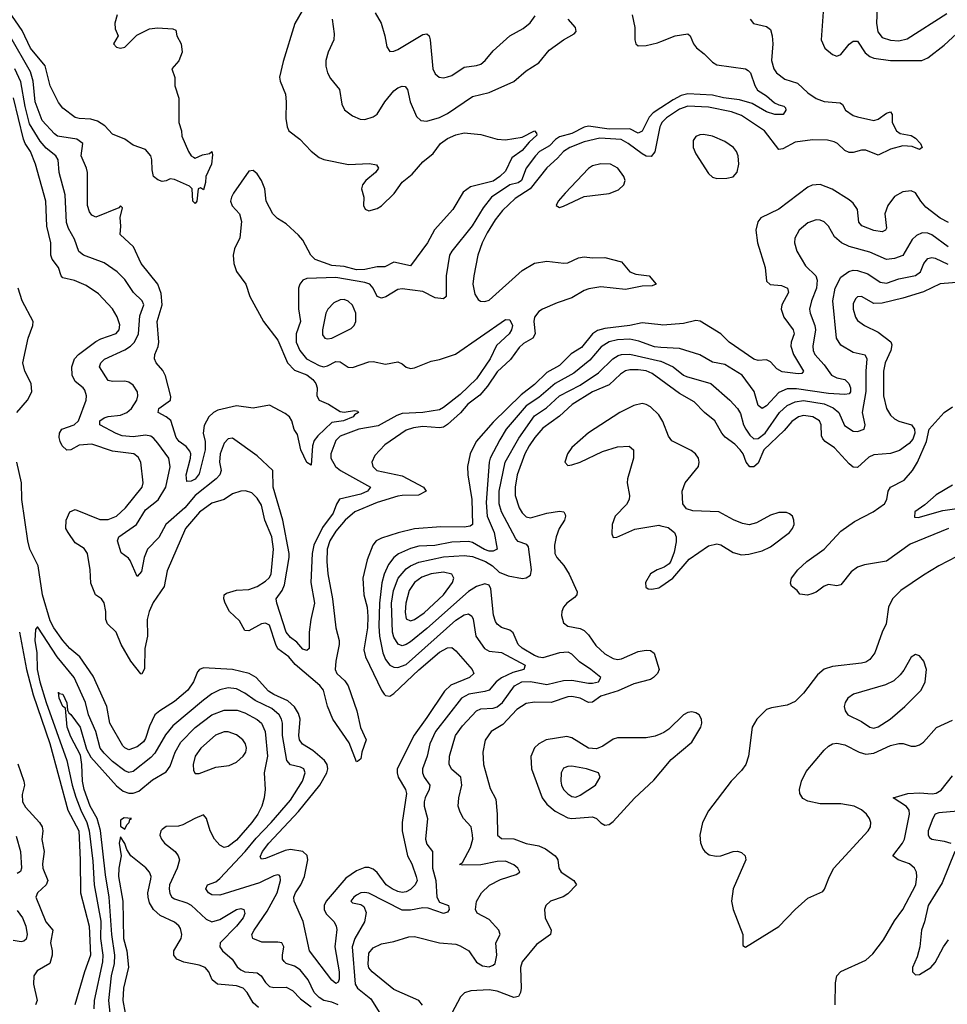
# Model space of a CAD drawing. Header units: inches. Extents: x 1649636 to 1815363, y 506543 to 641975.
# Tile 460 of 656: x 1756902 to 1761384, y 523992 to 528747. Entities that reach past the tile are written whole.
import ezdxf

# ---------------------------------------------------------------- set-up
doc = ezdxf.new("R2010")
doc.units = ezdxf.units.IN
doc.header["$MEASUREMENT"] = 0
doc.layers.add('B7552', color=7, linetype='Continuous')
doc.layers.add('B7562', color=7, linetype='Continuous')

msp = doc.modelspace()

# ---------------------------------------------------------------- linework, layer by layer
at = {"layer": 'B7552', "color": 5}
for points, elevation in [([(1757372.9, 528770), (1757361.7, 528730), (1757363.4, 528703.4), (1757378, 528670), (1757354.8, 528630), (1757370, 528614.8), (1757390, 528609), (1757410, 528614.9), (1757467.6, 528672.4), (1757530, 528703), (1757568.2, 528708.2), (1757642.8, 528702.8), (1757657.3, 528697.3), (1757662, 528670), (1757682.8, 528630), (1757686.8, 528590), (1757670.9, 528549.1), (1757638, 528510), (1757651.6, 528468.4), (1757651.6, 528428.4), (1757671.3, 528368.7), (1757671.1, 528251.1), (1757684.7, 528210), (1757685.4, 528185.4), (1757718, 528110), (1757731.3, 528090), (1757742.5, 528082.5), (1757750, 528078.8), (1757786, 528094), (1757818.9, 528101.1), (1757831.3, 528111.3), (1757834.4, 528094.4), (1757828.7, 528050), (1757801, 527990), (1757799.8, 527960.2), (1757790, 527926), (1757775.3, 527935.3), (1757764.7, 527930), (1757757.3, 527870), (1757750, 527859), (1757739, 527870), (1757735.3, 527930), (1757722.7, 527942.7), (1757650, 527976), (1757630, 527979), (1757610.6, 527969.4), (1757590, 527966), (1757570, 527974), (1757549.5, 527990), (1757541.6, 528021.6), (1757540.5, 528070), (1757535.1, 528090), (1757510, 528120.7), (1757450, 528140.7), (1757409.7, 528169.7), (1757350, 528193.6), (1757314, 528234), (1757277.4, 528257.4), (1757246.3, 528266.3), (1757189.2, 528269.2), (1757170, 528274.7), (1757110, 528319.6), (1757090, 528347.6), (1757050, 528428.2), (1757025, 528525), (1756954.1, 528610), (1756914.6, 528694.6), (1756850, 528788.4)], 320), ([(1758267.2, 528790), (1758232, 528728), (1758175.2, 528544.8), (1758157.2, 528470), (1758160.2, 528450), (1758186.8, 528386.8), (1758190.2, 528350.2), (1758187.5, 528270), (1758194, 528230), (1758203.2, 528210), (1758256.1, 528170), (1758310, 528112.4), (1758350, 528082.4), (1758372.2, 528072.2), (1758491.4, 528048.6), (1758592.3, 528052.3), (1758626, 528046), (1758635.5, 528030), (1758621.6, 528010), (1758574.6, 527970), (1758558.7, 527950), (1758554, 527930), (1758564.4, 527890), (1758563.1, 527850), (1758571.8, 527831.8), (1758590, 527824), (1758630, 527834.7), (1758650, 527848.1), (1758712, 527908), (1758750, 527961.8), (1758798.8, 528001.2), (1758850, 528061.5), (1758899.5, 528100.5), (1758935.9, 528150), (1758970, 528173.1), (1759010, 528191.3), (1759050, 528201.4), (1759130, 528193.2), (1759210, 528170.8), (1759250, 528167.3), (1759330, 528179.1), (1759390, 528210.7), (1759399.9, 528199.9), (1759400.4, 528190), (1759363.7, 528156.3), (1759330, 528115.4), (1759280.1, 528079.9), (1759250, 528015.8), (1759222.6, 527990), (1759190, 527967.6), (1759079.9, 527940.1), (1759045.7, 527914.3), (1758994.3, 527830), (1758906.9, 527733.1), (1758873.4, 527670), (1758790, 527559.2), (1758710, 527575.5), (1758666.4, 527553.6), (1758630, 527553.1), (1758570, 527541), (1758530, 527539.8), (1758470, 527555), (1758410, 527560.1), (1758330, 527588.8), (1758308.3, 527610), (1758270, 527681.8), (1758250, 527707), (1758190, 527760.6), (1758147.4, 527787.4), (1758124.7, 527810), (1758092.7, 527870), (1758086.4, 527930), (1758071.3, 527971.3), (1758050, 528003.2), (1758030, 528018.4), (1758010, 528016.2), (1757935.9, 527910), (1757925, 527890), (1757921.2, 527870), (1757928.7, 527848.7), (1757964.7, 527810), (1757973.4, 527773.4), (1757966.5, 527693.5), (1757939.6, 527640.4), (1757933.2, 527610), (1757937.5, 527570), (1757950, 527530.5), (1757994.9, 527470), (1758014.9, 527410), (1758079.5, 527290), (1758150, 527200.2), (1758195.4, 527090), (1758230, 527054.3), (1758290, 527032.6), (1758319, 527010), (1758333.4, 526990), (1758339.2, 526970), (1758337.6, 526930), (1758349.1, 526910), (1758394.8, 526890), (1758450, 526855.5), (1758470, 526852.4), (1758519.9, 526859.9), (1758536.1, 526856.1), (1758539.1, 526850), (1758520.2, 526839.8), (1758514.3, 526830), (1758466.8, 526810), (1758410, 526801.9), (1758342.8, 526737.2), (1758325.5, 526714.5), (1758317.4, 526690), (1758310, 526595.3), (1758288.9, 526608.9), (1758261.4, 526670), (1758244.2, 526744.2), (1758228.6, 526768.6), (1758216.4, 526810), (1758205.3, 526830), (1758185.2, 526845.2), (1758110, 526885.4), (1758030, 526870.8), (1757950, 526881.7), (1757858.9, 526861.1), (1757838.1, 526850), (1757816.8, 526830), (1757792.9, 526787.1), (1757788, 526750), (1757798.1, 526710), (1757798.7, 526670), (1757770, 526554.3), (1757750, 526528.9), (1757730, 526518.7), (1757710, 526517.6), (1757706.9, 526550), (1757727.7, 526630), (1757729, 526650), (1757724, 526664), (1757705.9, 526685.9), (1757672.4, 526710), (1757658.4, 526730), (1757632, 526812), (1757610, 526829.9), (1757571.5, 526850), (1757574.7, 526870), (1757630.9, 526909.1), (1757632.4, 526927.6), (1757606.6, 527026.6), (1757593, 527053), (1757561.1, 527090), (1757553.1, 527110), (1757555.3, 527130), (1757570.9, 527169.1), (1757574.3, 527190), (1757566.7, 527290), (1757590.3, 527370), (1757585.6, 527425.6), (1757570, 527469.8), (1757488.5, 527570), (1757451.6, 527650), (1757388.2, 527710), (1757391.1, 527750), (1757387.5, 527792.5), (1757399, 527839), (1757390, 527848), (1757381, 527839), (1757270, 527792.8), (1757250, 527802.6), (1757238.9, 527818.9), (1757229.9, 527850), (1757229.3, 528010), (1757225, 528030), (1757199.3, 528090), (1757207.4, 528150), (1757178.4, 528170), (1757085.2, 528185.2), (1757070, 528195.6), (1757010, 528260.7), (1756977, 528350), (1756967.5, 528450), (1756954.7, 528494.7), (1756852.2, 528672.2)], 340), ([(1758620.3, 528780.3), (1758648.9, 528730), (1758666.3, 528670), (1758675.6, 528615.6), (1758690, 528594), (1758710, 528594.9), (1758730, 528603.1), (1758850, 528675.9), (1758870, 528679), (1758881.1, 528670), (1758886, 528650), (1758898.1, 528510), (1758910, 528484.9), (1758928.9, 528468.9), (1758950, 528466.7), (1758970, 528470.9), (1758990, 528477.7), (1759050, 528517.4), (1759110, 528525.5), (1759130, 528532.8), (1759151.8, 528550), (1759190, 528597.3), (1759270, 528668.4), (1759335.2, 528704.8), (1759368.7, 528731.3), (1759393.6, 528766.4)], 380), ([(1758412.2, 528750), (1758421.4, 528678.6), (1758419.7, 528650), (1758392.6, 528590), (1758382.2, 528550), (1758382.2, 528522.2), (1758390, 528490.7), (1758403.7, 528463.7), (1758447.2, 528410), (1758459.3, 528339.3), (1758472.3, 528312.3), (1758510, 528283), (1758547.3, 528267.3), (1758570, 528264.9), (1758610, 528277.4), (1758630, 528290.3), (1758666.6, 528350), (1758710, 528402.9), (1758730, 528418.4), (1758750, 528426.5), (1758764.6, 528424.6), (1758776.5, 528410), (1758789.4, 528350), (1758818.9, 528278.9), (1758840.3, 528260.3), (1758870, 528256.5), (1758930, 528274.8), (1758970, 528293.5), (1759090, 528376.2), (1759170, 528396.1), (1759290, 528448.4), (1759350, 528500.2), (1759410, 528538.4), (1759460, 528600), (1759530, 528649.6), (1759581.2, 528678.8), (1759590.5, 528690), (1759587.4, 528710), (1759551.6, 528750)], 360), ([(1759862.2, 528770), (1759874.8, 528710), (1759874.7, 528650), (1759879.5, 528630), (1759890, 528621.7), (1759930, 528622), (1759984, 528636), (1760000, 528642.1)], 360), ([(1760000, 528322.1), (1759962.5, 528297.5), (1759943.1, 528276.9), (1759910, 528208.6), (1759890, 528199.6), (1759850, 528220.8), (1759750, 528218.3), (1759650, 528232.6), (1759630, 528228.8), (1759570, 528197.1), (1759510, 528181.6), (1759491.5, 528168.5), (1759462.7, 528137.3), (1759413.6, 528110), (1759393.8, 528090), (1759349.2, 528030), (1759326.8, 527970), (1759310, 527959.6), (1759270, 527949.9), (1759182.7, 527890), (1759141.3, 527838.7), (1759088, 527752), (1758990.2, 527630), (1758979.7, 527610), (1758963.3, 527510), (1758962.5, 527410), (1758950, 527398.4), (1758910, 527403.6), (1758850, 527434.1), (1758750, 527447.2), (1758730, 527443.5), (1758671.1, 527408.9), (1758650, 527402.9), (1758630, 527409.8), (1758609.9, 527450), (1758593.6, 527470), (1758570, 527478.8), (1758430, 527501.9), (1758290, 527496.8), (1758270, 527489.6), (1758256, 527470), (1758249.1, 527450), (1758250.1, 527350.1), (1758259.8, 527290), (1758237.4, 527230), (1758238.7, 527190), (1758255.5, 527150), (1758287.7, 527110), (1758350, 527076.5), (1758370, 527071.1), (1758390, 527075.4), (1758430, 527096.6), (1758450, 527095.3), (1758489.5, 527069.5), (1758510, 527067.8), (1758590, 527094.3), (1758610, 527096), (1758670, 527083.5), (1758730, 527094.4), (1758750, 527085.8), (1758770, 527069.3), (1758790, 527063.5), (1758810, 527065.6), (1758890, 527097.4), (1758930, 527106), (1759007.4, 527132.6), (1759250, 527299.1), (1759270, 527297.1), (1759283.1, 527270), (1759279, 527250), (1759267.8, 527230), (1759206.5, 527173.5), (1759175.3, 527110), (1759110, 527013.1), (1759030, 526937.2), (1758950, 526874.1), (1758930, 526863.3), (1758850, 526849.6), (1758750, 526844.7), (1758724.8, 526835.2), (1758634.9, 526785.1), (1758540.3, 526770), (1758450, 526735.7), (1758430, 526715.3), (1758405.1, 526650), (1758405.5, 526630), (1758428.1, 526590), (1758451.5, 526570), (1758597.8, 526490), (1758582.6, 526470), (1758550, 526455.3), (1758448.1, 526431.9), (1758432.9, 526407.1), (1758416.5, 526363.5), (1758365.2, 526294.8), (1758322.8, 526210), (1758314.7, 526170), (1758308.8, 526030), (1758326.7, 525930), (1758309, 525850), (1758301.5, 525790), (1758300.4, 525710), (1758290, 525701.3), (1758270, 525707.2), (1758240.5, 525740.5), (1758210, 525764), (1758190, 525789), (1758144.2, 525930), (1758142.1, 525950), (1758169.9, 525990.1), (1758181.8, 526018.2), (1758204.9, 526150), (1758204.9, 526170), (1758173.3, 526330), (1758127.3, 526490), (1758125.6, 526570), (1758050, 526640.9), (1757930, 526726), (1757910, 526722.4), (1757890, 526701.6), (1757871.6, 526650), (1757867.5, 526610), (1757875.8, 526570), (1757869.5, 526550), (1757851.6, 526530), (1757750.1, 526450), (1757700.8, 526390), (1757608.7, 526310), (1757574, 526246), (1757519.2, 526190), (1757503.3, 526150), (1757490, 526082.9), (1757470, 526058.4), (1757435.9, 526135.9), (1757427.1, 526147.1), (1757392.1, 526172.1), (1757374.3, 526230), (1757381.1, 526250), (1757466, 526310), (1757510, 526380.5), (1757570.9, 526429.1), (1757608.9, 526490), (1757628.6, 526588.6), (1757622, 526630), (1757570, 526701.8), (1757550, 526725.5), (1757535.2, 526735.2), (1757510, 526740.1), (1757450, 526733), (1757397.6, 526737.6), (1757368.3, 526748.3), (1757289.8, 526790), (1757289.1, 526810), (1757310, 526824.8), (1757329.1, 526830.9), (1757390, 526837.1), (1757419.8, 526850), (1757442.3, 526870), (1757468.5, 526910), (1757473.6, 526930), (1757471.5, 526950), (1757450, 526982.8), (1757430, 526996), (1757410, 527001.7), (1757350, 526999.3), (1757330, 527004.6), (1757288.2, 527070), (1757293.8, 527090), (1757312.5, 527107.5), (1757410, 527152.8), (1757437, 527170), (1757456.9, 527190), (1757476.1, 527230), (1757482.2, 527317.8), (1757501.4, 527370), (1757494.5, 527390), (1757452.8, 527430), (1757410, 527493.1), (1757373.1, 527530), (1757310, 527573.2), (1757209.9, 527609.9), (1757187.9, 527627.9), (1757167, 527687), (1757138.6, 527738.6), (1757128.2, 527768.2), (1757121.3, 527901.3), (1757093.3, 528010), (1757087.6, 528070), (1757076.5, 528090), (1757030, 528127.5), (1757001.3, 528161.3), (1756950, 528244.1), (1756928.3, 528328.3), (1756907.3, 528447.3), (1756878.6, 528510)], 360), ([(1760000, 528239.8), (1759994.8, 528230), (1759971.5, 528108.5), (1759953.8, 528086.2), (1759930, 528088.5), (1759910, 528099.1), (1759843, 528150), (1759807.8, 528167.8), (1759705.5, 528174.5), (1759630, 528157.7), (1759559.7, 528130), (1759530, 528110.9), (1759501.5, 528078.5), (1759448.6, 528031.4), (1759369.2, 527930.8), (1759296.3, 527883.7), (1759234.7, 527825.3), (1759199.8, 527780.2), (1759161.5, 527718.5), (1759137, 527670), (1759116.3, 527610), (1759096.1, 527510), (1759092.4, 527470), (1759102, 527422), (1759116.7, 527396.7), (1759128.3, 527388.3), (1759150, 527386.4), (1759170, 527393.5), (1759330, 527535.2), (1759390, 527572.1), (1759450, 527581.5), (1759531, 527571), (1759550, 527573.5), (1759602.7, 527597.3), (1759630, 527602.5), (1759670, 527597.9), (1759730, 527598.9), (1759810, 527578.3), (1759850.2, 527530.2), (1759878.6, 527518.6), (1759943, 527510), (1759978, 527470), (1759957.8, 527462.2), (1759910, 527460.3), (1759830, 527443.8), (1759710, 527456.5), (1759652.1, 527447.9), (1759630, 527439.8), (1759570, 527404.1), (1759499.6, 527380.4), (1759428.8, 527350), (1759410, 527337.2), (1759390.2, 527310), (1759386.7, 527290), (1759392.5, 527230), (1759382.3, 527210), (1759337.3, 527182.7), (1759315.9, 527164.1), (1759274.5, 527105.5), (1759210, 527046.8), (1759162.3, 526977.7), (1759125.6, 526934.4), (1759067.3, 526890), (1759031.8, 526848.2), (1758970, 526792.5), (1758950, 526780.1), (1758930, 526776.1), (1758850, 526782.1), (1758804.5, 526775.5), (1758770, 526764.3), (1758666.2, 526693.8), (1758618.1, 526641.9), (1758604.1, 526610), (1758608.4, 526590), (1758628.3, 526570), (1758750, 526543.8), (1758853.4, 526490), (1758865.5, 526470), (1758829.6, 526450.4), (1758750.1, 526449.9), (1758730, 526445.6), (1758630, 526415), (1758521.7, 526370), (1758475.4, 526330), (1758430, 526277), (1758401.2, 526230), (1758387.2, 526190), (1758385.6, 526130), (1758390.7, 526070.7), (1758414.2, 525950), (1758429.7, 525810), (1758445.2, 525750), (1758445.7, 525730), (1758429.2, 525650), (1758426.7, 525610), (1758435.1, 525590), (1758474, 525554), (1758489.4, 525530), (1758530.5, 525410), (1758548.7, 525328.7), (1758576.8, 525270), (1758555.1, 525210), (1758550, 525177.2), (1758535.2, 525164.8), (1758530, 525163.7), (1758494.3, 525254.3), (1758414.9, 525370), (1758390, 525432.1), (1758369.9, 525510), (1758351.7, 525531.7), (1758233.9, 525633.9), (1758202.5, 525670), (1758149.7, 525709.7), (1758139.3, 525730), (1758110, 525823.9), (1758090, 525833.2), (1758070, 525829.1), (1758010, 525796.5), (1757990, 525798), (1757964.3, 525844.3), (1757915.7, 525890), (1757894.8, 525930), (1757888.2, 525950), (1757889.8, 525970), (1757901.4, 525978.6), (1757950, 525993.1), (1758010, 525996.3), (1758050, 526009.5), (1758090, 526035.1), (1758107.5, 526052.5), (1758116.7, 526070), (1758128.1, 526190), (1758119.9, 526250), (1758086.7, 526330), (1758070, 526402.2), (1758050, 526437), (1758023.1, 526463.1), (1757992.7, 526472.7), (1757970, 526471), (1757930, 526456.9), (1757890, 526430.4), (1757830, 526413.2), (1757770.3, 526369.7), (1757704, 526290), (1757614.3, 526085.7), (1757600.4, 526010), (1757546.9, 525933.1), (1757527.1, 525890), (1757518.7, 525850), (1757519.5, 525770), (1757506.8, 525710), (1757505.2, 525614.8), (1757492.8, 525587.2), (1757487.7, 525587.7), (1757438.7, 525650), (1757393.1, 525730), (1757368, 525790), (1757326.2, 525830), (1757317.9, 525850), (1757318.5, 525890), (1757310, 525931.6), (1757297.7, 525950), (1757267.9, 525970), (1757246.3, 526026.3), (1757243.2, 526090), (1757229, 526170), (1757214, 526194), (1757170, 526220.7), (1757135.8, 526270), (1757124.7, 526290), (1757125.9, 526330), (1757144.6, 526370), (1757170, 526381.7), (1757290, 526333.2), (1757330, 526333), (1757370, 526350.1), (1757414.1, 526390), (1757494.6, 526490), (1757499.4, 526510), (1757486.9, 526610), (1757475.2, 526635.2), (1757454.3, 526650), (1757350, 526662.9), (1757250, 526697.1), (1757190, 526693), (1757150, 526669.8), (1757130, 526668.9), (1757108.1, 526690), (1757097.1, 526710), (1757093, 526730), (1757094.3, 526750), (1757106.4, 526770), (1757166, 526790), (1757186.1, 526810), (1757223.9, 526910), (1757224.5, 526930), (1757217.4, 526957.4), (1757209, 526970), (1757170, 526999.6), (1757155.8, 527030), (1757154.7, 527070), (1757167.7, 527110), (1757186.3, 527130), (1757270, 527193.3), (1757294, 527206), (1757368.6, 527231.4), (1757383.2, 527250), (1757385.9, 527274.1), (1757372.7, 527312.7), (1757350.3, 527350.3), (1757282.8, 527422.8), (1757223, 527463), (1757167.3, 527487.3), (1757110, 527501.2), (1757102.9, 527510), (1757089.2, 527550), (1757058.9, 527590), (1757052.9, 527610), (1757052.7, 527670), (1757032.8, 527750), (1757028.1, 527870), (1756979, 528050), (1756954.5, 528110), (1756928.7, 528148.7), (1756920.2, 528170), (1756871.5, 528370)], 380), ([(1756888.8, 526850), (1756939.6, 526910), (1756961.1, 526950), (1756957.8, 526990), (1756927.7, 527050), (1756917.9, 527090), (1756942.8, 527210), (1756965.3, 527270), (1756966.8, 527290), (1756914, 527390), (1756894.6, 527450)], 420), ([(1760000, 527273.7), (1759910, 527283.9), (1759850, 527271), (1759730, 527256.6), (1759694.2, 527245.8), (1759670, 527229.9), (1759616.5, 527163.5), (1759566.5, 527133.5), (1759510, 527077.4), (1759450, 527042.8), (1759390, 526985.9), (1759324.9, 526935.1), (1759190, 526803.7), (1759107.2, 526710), (1759078.5, 526650), (1759066, 526590), (1759067.4, 526550), (1759087.1, 526430), (1759090, 526309.8), (1759078.1, 526301.9), (1759050, 526296.6), (1758937.9, 526297.9), (1758810, 526288.5), (1758730.5, 526269.5), (1758650, 526243.9), (1758625.2, 526230), (1758608, 526210), (1758580.8, 526139.2), (1758560.5, 526050), (1758565.4, 525970), (1758580.8, 525910), (1758585, 525865), (1758583, 525810), (1758564.7, 525704.7), (1758572.7, 525670), (1758650, 525509.2), (1758663.5, 525490), (1758670, 525483), (1758690, 525481.1), (1758710, 525493.2), (1758830, 525607.1), (1758930, 525692.7), (1758970, 525714.6), (1758990, 525715.5), (1759010, 525699.6), (1759089, 525610), (1759096.9, 525590), (1759076, 525570), (1758986, 525534), (1758954.7, 525505.3), (1758870, 525376.8), (1758807.8, 525292.2), (1758726.6, 525130), (1758725.6, 525110), (1758730.9, 525090), (1758766, 525030), (1758771.8, 525010), (1758750.7, 524870.7), (1758749.6, 524830), (1758775.4, 524710), (1758797.5, 524670), (1758818.4, 524610), (1758823.1, 524590), (1758813.7, 524570), (1758790, 524546.9), (1758770, 524534.8), (1758750, 524531.9), (1758730, 524537.1), (1758701.6, 524550), (1758673.2, 524570), (1758630, 524629.1), (1758610, 524645.6), (1758590, 524652.6), (1758570, 524652.8), (1758530, 524637), (1758478.7, 524601.3), (1758382.5, 524490), (1758374.1, 524470), (1758372.7, 524450), (1758382.7, 524430), (1758420.9, 524390), (1758431.3, 524370), (1758433.9, 524353.9), (1758424.9, 524270), (1758445.2, 524150), (1758446.3, 524113.7), (1758441.4, 524098.6), (1758430, 524093.3), (1758410, 524108.6), (1758302.1, 524250), (1758272.3, 524392.3), (1758228.3, 524490), (1758227.2, 524510), (1758235, 524530), (1758261.1, 524570), (1758277.9, 524610), (1758294, 524690), (1758291.8, 524711.8), (1758270.8, 524730.8), (1758210, 524739.4), (1758184.3, 524735.7), (1758090, 524697.3), (1758070, 524693.6), (1758063.8, 524703.8), (1758074.9, 524730), (1758105.8, 524770), (1758250, 524923.6), (1758351.7, 525050), (1758386.9, 525110), (1758391.1, 525130), (1758387.7, 525150), (1758374.4, 525170), (1758318.8, 525218.8), (1758267.9, 525247.9), (1758253.9, 525270), (1758250.3, 525290.3), (1758257.9, 525370), (1758250, 525396.2), (1758229.7, 525429.7), (1758198.1, 525458.1), (1758130, 525488), (1758104.6, 525504.6), (1758044.1, 525570), (1758010.3, 525590.3), (1757930, 525609.1), (1757790, 525618), (1757770.2, 525609.8), (1757761.9, 525598.1), (1757742.6, 525550), (1757714, 525510), (1757650, 525454), (1757578.9, 525410), (1757555.9, 525390), (1757530, 525336.1), (1757510, 525275.5), (1757499.9, 525260.1), (1757470, 525235.6), (1757430, 525221.1), (1757410.4, 525230.4), (1757401.3, 525241.2), (1757338.2, 525350), (1757322.6, 525430), (1757257, 525577), (1757192.7, 525670), (1757144, 525710), (1757110, 525748.7), (1757067, 525810), (1757050, 525843.7), (1757012.7, 525970), (1756991.6, 526110), (1756951.5, 526190), (1756940.8, 526230), (1756912.5, 526430), (1756910.8, 526510), (1756887.7, 526610)], 420), ([(1760000, 527164.9), (1759970, 527166.7), (1759894.6, 527194.6), (1759850, 527204.5), (1759790, 527201.6), (1759750, 527192.1), (1759712.2, 527167.8), (1759656.4, 527103.6), (1759580.2, 527039.8), (1759490, 526989.9), (1759410, 526923), (1759350, 526883), (1759252.9, 526770), (1759222.4, 526717.6), (1759176, 526630), (1759170.1, 526609.9), (1759156.3, 526416.3), (1759161.1, 526350), (1759195.6, 526270), (1759209.3, 526190), (1759190, 526179.9), (1759170, 526180.9), (1759148.5, 526188.5), (1759090, 526222.9), (1759070, 526227.6), (1758990, 526223.5), (1758908.8, 526208.8), (1758830, 526204.1), (1758790, 526194.3), (1758732.8, 526167.2), (1758709.4, 526150), (1758683.8, 526116.2), (1758663.1, 526070), (1758651.7, 526028.3), (1758640.8, 525930), (1758637.9, 525817.9), (1758641.4, 525770), (1758657.6, 525690), (1758670, 525656.9), (1758690.9, 525630.9), (1758710, 525620.1), (1758730, 525618.1), (1758770, 525634.1), (1759010, 525847.7), (1759050, 525873.8), (1759070, 525877.7), (1759086.2, 525866.2), (1759092.6, 525852.6), (1759106.1, 525770), (1759148.1, 525710), (1759170, 525698.4), (1759230, 525691.5), (1759345, 525630), (1759338.3, 525610), (1759285.2, 525594.8), (1759230.8, 525569.2), (1759205, 525550), (1759170, 525509.4), (1759150, 525502.3), (1759073.1, 525490), (1759036.3, 525470), (1758911.1, 525310), (1758883.4, 525250), (1758871.8, 525190), (1758849, 525130), (1758847.8, 525110), (1758856.1, 525090), (1758883.5, 525050), (1758880.8, 525030), (1758860.7, 524990), (1758855.9, 524970), (1758857.1, 524950), (1758872.8, 524890), (1758862.9, 524790), (1758870, 524766.4), (1758896.5, 524730), (1758897.5, 524650), (1758913.5, 524590), (1758917.3, 524510), (1758930, 524484.9), (1758974.4, 524470), (1758977, 524450), (1758970, 524438), (1758950, 524431.3), (1758876.2, 524456.2), (1758850, 524458.5), (1758790, 524446.7), (1758750, 524447.7), (1758590, 524529.7), (1758570, 524532.8), (1758550, 524530.8), (1758530, 524519.7), (1758517.1, 524510), (1758503, 524490), (1758510, 524483), (1758550, 524474), (1758565.5, 524465.5), (1758576, 524436), (1758568.3, 524390), (1758521.6, 524310), (1758508.3, 524270), (1758523.8, 524090), (1758534.7, 524070), (1758598.4, 524018.4), (1758642.3, 523950)], 440), ([(1758849, 523989), (1758830.4, 524010), (1758710, 524063.6), (1758604.7, 524150), (1758590, 524168.9), (1758586.5, 524186.5), (1758590, 524238.9), (1758610, 524264.6), (1758650, 524284.4), (1758710, 524295.3), (1758782.3, 524317.7), (1758810, 524319.8), (1758931, 524289), (1759010, 524282.8), (1759030, 524274.2), (1759072.1, 524250), (1759110, 524195.8), (1759137.7, 524177.7), (1759170, 524173.5), (1759190, 524180.8), (1759199.7, 524190), (1759208, 524230), (1759203.5, 524290), (1759224.5, 524330), (1759217.6, 524350), (1759170, 524401.7), (1759112.9, 524432.9), (1759104.2, 524450), (1759108.8, 524488.8), (1759133.3, 524530), (1759171.7, 524568.3), (1759224.7, 524595.3), (1759301.3, 524618.7), (1759319.5, 524630), (1759308.9, 524650), (1759290, 524665.5), (1759250, 524683.5), (1759210, 524681.9), (1759130, 524665.5), (1759044.2, 524664.2), (1759028, 524668), (1759042, 524678), (1759080.8, 524750), (1759091.2, 524790), (1759090.7, 524810.7), (1759083.6, 524850), (1759046.4, 524890), (1759030, 524920.4), (1759020.9, 524950), (1759024.2, 524990), (1759039.1, 525050), (1759034, 525090), (1758990, 525126.5), (1758977.4, 525150), (1758979.2, 525190), (1759007.3, 525290), (1759042.1, 525337.9), (1759110, 525408.9), (1759130, 525418.7), (1759190, 525423.2), (1759210, 525429.4), (1759235.1, 525450), (1759293.5, 525530), (1759328.1, 525550), (1759370, 525550.9), (1759450, 525537.1), (1759530, 525555.4), (1759570, 525557.8), (1759650, 525543.4), (1759670, 525543.7), (1759699.5, 525550), (1759710.3, 525570), (1759662.2, 525610), (1759606.9, 525646.9), (1759570, 525684), (1759552.7, 525692.7), (1759510, 525689.6), (1759430, 525666.3), (1759410, 525668.8), (1759390, 525677.4), (1759330, 525711.9), (1759310.6, 525730), (1759286.7, 525786.7), (1759270, 525799.3), (1759230, 525812.8), (1759210, 525828), (1759201.6, 525841.6), (1759192.1, 525872.1), (1759178.9, 525998.9), (1759170, 526016.4), (1759150, 526022.4), (1759110, 526010.8), (1759070, 525985.8), (1758870, 525806.5), (1758790, 525742.8), (1758770, 525729.6), (1758750, 525723.6), (1758731, 525731), (1758710, 525765.4), (1758704, 525790), (1758698.1, 525930), (1758708.2, 525990), (1758731.7, 526050), (1758770, 526095.4), (1758790, 526110.3), (1758830, 526128.1), (1758950, 526153.8), (1759050, 526159.6), (1759090, 526155.3), (1759153.5, 526130), (1759186, 526110), (1759218.9, 526078.9), (1759262, 526062), (1759331.8, 526048.2), (1759350, 526051.1), (1759370, 526065.1), (1759374.9, 526090), (1759360.8, 526200.8), (1759352.3, 526212.3), (1759310, 526227.8), (1759299.8, 526239.8), (1759231, 526370), (1759218.2, 526410), (1759219.4, 526470), (1759248.4, 526610), (1759313.6, 526726.4), (1759390, 526833.5), (1759447, 526873), (1759510.8, 526930), (1759610, 526982.5), (1759698.6, 527041.4), (1759767.5, 527110), (1759794.5, 527125.5), (1759810, 527130.4), (1759850, 527131.6), (1759998.4, 527098.4), (1760000, 527097.7)], 460), ([(1760000, 527008.1), (1759958.5, 527038.5), (1759930, 527050.9), (1759890, 527056.5), (1759850, 527056.9), (1759828.8, 527051.2), (1759805, 527035), (1759750, 526983.9), (1759670, 526949.6), (1759571.5, 526888.5), (1759510, 526833.1), (1759430, 526774.7), (1759391.2, 526730), (1759364.4, 526690), (1759342.4, 526650), (1759305.4, 526550), (1759295.5, 526490), (1759295.8, 526450), (1759316.1, 526390), (1759330, 526366.2), (1759350, 526346.1), (1759370, 526342.1), (1759450, 526363.9), (1759510, 526373.1), (1759530.8, 526370.8), (1759538.2, 526358.2), (1759540.2, 526350), (1759534, 526330), (1759509.6, 526290.4), (1759494.1, 526250), (1759486.8, 526210), (1759488.2, 526170), (1759497.3, 526150), (1759531.1, 526111.1), (1759557.9, 526070), (1759595.9, 525984.1), (1759594.7, 525970), (1759583.6, 525956.4), (1759546, 525930), (1759529.3, 525910), (1759521.8, 525890), (1759520.6, 525870), (1759530, 525834.9), (1759550, 525819.1), (1759610, 525807.2), (1759630, 525796.8), (1759650, 525776.2), (1759685.7, 525725.7), (1759730, 525685.5), (1759770, 525662), (1759790, 525658), (1759810, 525660.1), (1759890, 525696.5), (1759930, 525702.4), (1759950, 525700.3), (1759967.3, 525687.3), (1759991.4, 525610), (1759984.8, 525590), (1759965.2, 525570), (1759950, 525561.7), (1759870, 525540.3), (1759793.9, 525506.1), (1759710, 525480.1), (1759670, 525451.3), (1759650, 525449.2), (1759610, 525471.2), (1759570, 525479.5), (1759550, 525476.9), (1759470, 525449.2), (1759390, 525451.6), (1759350, 525444.6), (1759304.3, 525415.7), (1759236, 525344), (1759180.2, 525310), (1759151.5, 525268.5), (1759140.4, 525210), (1759143.8, 525150), (1759175, 525035), (1759202.6, 524982.6), (1759209.6, 524910), (1759210.2, 524810), (1759230, 524793.8), (1759290, 524790.7), (1759350, 524769), (1759410, 524757.5), (1759442.9, 524742.9), (1759489.2, 524710), (1759497.9, 524697.9), (1759503.2, 524690), (1759507.6, 524650), (1759519.1, 524630), (1759579.6, 524590), (1759592.6, 524570), (1759550, 524525.7), (1759528.3, 524511.7), (1759467.4, 524490), (1759444.9, 524470), (1759438.6, 524450), (1759441.5, 524410), (1759470.2, 524350), (1759466.5, 524330), (1759398.9, 524281.1), (1759330, 524197.2), (1759322.1, 524170), (1759325.4, 524070), (1759322, 524050), (1759311.8, 524030), (1759290, 524025.6), (1759210, 524055.3), (1759170, 524062.2), (1759082.1, 524057.9), (1759051.5, 524048.5), (1759032, 524028), (1758990.9, 523950)], 480), ([(1760000, 526822.5), (1759990, 526838.7), (1759950, 526876.9), (1759930, 526888.8), (1759910, 526893.1), (1759870, 526883.6), (1759802.6, 526850), (1759650, 526752.2), (1759570, 526681.5), (1759549.4, 526650), (1759536.5, 526610), (1759550, 526594), (1759570, 526597.6), (1759610, 526610.2), (1759718.1, 526661.9), (1759790, 526684.1), (1759847.4, 526687.4), (1759867.6, 526670), (1759868.7, 526630), (1759838.9, 526530), (1759837.9, 526510), (1759849.5, 526450), (1759846.8, 526430), (1759834.3, 526405.7), (1759779, 526350), (1759765.7, 526310), (1759763.7, 526263.7), (1759770, 526247.2), (1759787.9, 526247.9), (1759873.9, 526286.1), (1759990, 526305.7), (1760000, 526303.4)], 520), ([(1760000, 526097.1), (1759982, 526090), (1759950, 526070.7), (1759925.6, 526030), (1759927.1, 526007.1), (1759938.7, 525998.7), (1759956.5, 525996.5), (1759990, 526003.9), (1760000, 526010.7)], 520), ([(1756900.5, 525790), (1756935.4, 525610), (1756967, 525487), (1757048, 525252), (1757135.2, 524930), (1757187.3, 524830), (1757194.5, 524690), (1757196.2, 524530), (1757237.9, 524370), (1757244.2, 524230), (1757215, 524150), (1757168.6, 523990)], 420), ([(1758440.7, 523990), (1758410, 524003.2), (1758371.5, 524011.5), (1758350, 524024.5), (1758324.7, 524050), (1758295.3, 524110), (1758258.1, 524158.1), (1758230, 524176.6), (1758189.5, 524189.5), (1758179.4, 524199.4), (1758172.6, 524210), (1758172.2, 524230), (1758178.8, 524270), (1758168.7, 524288.7), (1758150, 524292.5), (1758072.3, 524292.3), (1758028.3, 524310), (1758024.2, 524330), (1758034.9, 524350), (1758098.3, 524441.7), (1758147, 524530), (1758163.1, 524590), (1758161.3, 524610), (1758155.8, 524615.8), (1758150, 524618), (1758130, 524612.1), (1758060.7, 524579.3), (1757870, 524519.6), (1757830, 524521), (1757815.1, 524530), (1757801.5, 524550), (1757809.5, 524570), (1757850, 524583.5), (1757870, 524599.5), (1757992.3, 524730), (1758044.7, 524795.3), (1758116.9, 524870), (1758210, 524978.1), (1758269.3, 525070), (1758281.5, 525110), (1758275.6, 525130), (1758258.3, 525138.3), (1758210, 525149.2), (1758193.3, 525170), (1758172.8, 525290), (1758172.7, 525350), (1758167.8, 525370), (1758156, 525390), (1758120.4, 525420.4), (1758040, 525460), (1757990, 525495.3), (1757950, 525516.6), (1757910, 525520.4), (1757870, 525511.7), (1757830, 525491.8), (1757790, 525461.6), (1757642.9, 525337.1), (1757605.9, 525294.1), (1757555.3, 525204.7), (1757536.5, 525183.5), (1757450, 525117.3), (1757430, 525112.5), (1757410, 525119.4), (1757350, 525165.3), (1757310, 525204.5), (1757291.2, 525230), (1757269.6, 525310), (1757234.7, 525390), (1757220.2, 525450), (1757165.8, 525570), (1757083.8, 525670), (1756990, 525813.3), (1756986.7, 525813.3), (1756978, 525802), (1756975, 525750), (1756984.9, 525690), (1756987, 525610), (1756999.5, 525550), (1757030, 525450), (1757129.2, 525170), (1757155.8, 525050), (1757173.2, 524993.2), (1757197.1, 524930), (1757227.3, 524870), (1757238, 524830), (1757256, 524684), (1757261.8, 524570), (1757293.8, 524393.8), (1757293.4, 524310), (1757303.8, 524230), (1757301.9, 524198.1), (1757262.5, 524010), (1757260.3, 523970)], 440), ([(1757339.3, 523950), (1757332.4, 524010), (1757346.2, 524130), (1757360.5, 524190), (1757361.6, 524230), (1757347.3, 524330), (1757334.9, 524510), (1757317.1, 524617.1), (1757292.5, 524832.5), (1757277.1, 524890), (1757242.6, 524950), (1757213.7, 525030), (1757205.5, 525070), (1757202.4, 525150), (1757195.3, 525195.3), (1757150, 525283.5), (1757131.8, 525330), (1757123, 525423), (1757110, 525430.5), (1757092.4, 525470), (1757090, 525499), (1757093.3, 525493.3), (1757110, 525489.6), (1757130, 525448.7), (1757133.2, 525413.2), (1757139.7, 525399.7), (1757150, 525392.4), (1757194.4, 525330), (1757224.9, 525224.9), (1757245.3, 525185.3), (1757370, 525046.7), (1757401.8, 525021.8), (1757430, 525011.3), (1757450, 525011.7), (1757477.6, 525022.4), (1757543.6, 525076.4), (1757610, 525115.2), (1757630, 525142.2), (1757652.8, 525210), (1757680.9, 525259.1), (1757750, 525328.8), (1757830, 525390.8), (1757890, 525413.4), (1757953, 525413), (1757990, 525399.9), (1758050, 525367.9), (1758070.6, 525350.6), (1758087.6, 525310), (1758099.9, 525190), (1758082.7, 525110), (1758088.7, 525030), (1758084, 524990), (1758071.7, 524950), (1758053.1, 524910), (1758024.1, 524870), (1757950, 524785.3), (1757910, 524753.7), (1757890, 524749.4), (1757870, 524760.2), (1757843.8, 524790), (1757822.7, 524830), (1757804.2, 524890), (1757790, 524906.7), (1757747.8, 524890), (1757690, 524859.1), (1757670, 524852.4), (1757610, 524851.1), (1757590, 524837), (1757584, 524830), (1757579.7, 524810), (1757587.3, 524790), (1757601.6, 524770), (1757652.6, 524730), (1757668.5, 524710), (1757674.8, 524690), (1757663.7, 524650), (1757626.2, 524570), (1757623.6, 524550), (1757627, 524527), (1757638, 524510), (1757650, 524501.7), (1757710, 524482.5), (1757730, 524471.6), (1757803.4, 524403.4), (1757830, 524391.3), (1757870, 524402), (1757950, 524450.5), (1757970, 524454.3), (1757984.5, 524450), (1757990.6, 524430.6), (1757982.6, 524410), (1757950, 524370.2), (1757870.8, 524290), (1757869.8, 524270), (1757882.4, 524250), (1757929.1, 524210), (1757953.5, 524173.5), (1757970, 524158.8), (1757990, 524149), (1758050, 524144.4), (1758069.5, 524129.5), (1758090, 524097.1), (1758110, 524079.2), (1758130, 524073.6), (1758190, 524074.4), (1758219.8, 524059.8), (1758258.3, 524018.3), (1758310, 523980.6)], 460), ([(1760000, 525298.2), (1759973.3, 525286.7), (1759930, 525279.7), (1759790, 525279), (1759770, 525273.2), (1759720.7, 525239.3), (1759690, 525226.5), (1759650, 525229.4), (1759570, 525279.9), (1759545.7, 525285.7), (1759446.7, 525270), (1759410, 525250.7), (1759389.6, 525230.4), (1759371.2, 525188.8), (1759374.5, 525130), (1759427.3, 524990), (1759450, 524958.4), (1759490, 524924.3), (1759550, 524893), (1759570, 524889.1), (1759670, 524898.5), (1759689.1, 524889.1), (1759710, 524869.1), (1759730, 524857.6), (1759750, 524861.2), (1759770, 524874.7), (1759872.5, 524987.5), (1759965.6, 525074.4), (1760000, 525115.4)], 520), ([(1756893.2, 525153.2), (1756921.9, 525070), (1756925.4, 525050), (1756914.2, 525005.8), (1756915.8, 524970), (1756930, 524944.2), (1756997.8, 524870), (1757010.7, 524850), (1757013.8, 524830), (1757008.9, 524788.9), (1757020.1, 524730), (1757012.1, 524670), (1757013.6, 524650), (1757038.8, 524590), (1757030.1, 524570), (1756988, 524530), (1756980.2, 524510), (1757029, 524390), (1757061.7, 524350), (1757051.7, 524290), (1757059.8, 524250), (1757059.1, 524230), (1757047.3, 524190), (1756986.7, 524153.3), (1756971.1, 524130), (1756968.9, 524090), (1756987.2, 524010), (1756979.3, 523990)], 380), ([(1756884.8, 524804.8), (1756906.5, 524730), (1756911.3, 524650), (1756905.5, 524634.5), (1756890, 524624.6)], 360), ([(1758056.6, 523976.6), (1758030, 523999), (1758001.9, 524050), (1757982.2, 524070), (1757950, 524080.9), (1757858, 524090), (1757832.2, 524110), (1757816.5, 524150), (1757798.5, 524170), (1757770, 524181.1), (1757695.3, 524195.3), (1757661.5, 524210), (1757647.3, 524230), (1757647.5, 524250), (1757681.6, 524310), (1757686.2, 524330), (1757678.7, 524358.7), (1757671.9, 524371.9), (1757650, 524389), (1757580.5, 524420.5), (1757548.2, 524450), (1757530, 524482.7), (1757522.6, 524510), (1757521.3, 524530), (1757536.2, 524596.2), (1757536.9, 524610), (1757529.9, 524630), (1757510.9, 524650.9), (1757439.3, 524710), (1757419.2, 524739.2), (1757410, 524769), (1757390, 524801.2), (1757383.1, 524770), (1757391.8, 524710), (1757381.6, 524650), (1757380.1, 524610), (1757400.8, 524490), (1757404.3, 524310), (1757419.1, 524250), (1757428.4, 524171.6), (1757404.3, 524070), (1757400.1, 524010), (1757412.4, 523950)], 480), ([(1756890, 524445.6), (1756915.1, 524410), (1756932.1, 524370), (1756938.8, 524330), (1756933.1, 524306.9), (1756922.2, 524297.8), (1756910, 524293.6), (1756870, 524299.8)], 360)]:
    msp.add_lwpolyline(points, dxfattribs=dict(at, elevation=elevation))
for points, elevation in [([(1759710, 528051.8), (1759670, 528040.9), (1759650, 528028.4), (1759538.2, 527910), (1759504.3, 527870), (1759494.4, 527850), (1759510, 527840.8), (1759530, 527845.9), (1759630, 527893.1), (1759750, 527907.8), (1759795.2, 527924.8), (1759821.2, 527950), (1759827.2, 527970), (1759821.7, 527990), (1759792.4, 528030), (1759756.9, 528050)], 420), ([(1758470, 527396.5), (1758450, 527395), (1758420.8, 527379.2), (1758391.7, 527350), (1758381.5, 527330), (1758365, 527250), (1758365.7, 527225.7), (1758377.3, 527210), (1758390, 527206.5), (1758410, 527209.4), (1758503.9, 527256.1), (1758517.7, 527270), (1758525.6, 527290), (1758525.6, 527330), (1758510, 527368.4), (1758490, 527388)], 380), ([(1758950, 526079.7), (1758890.9, 526070.9), (1758844.7, 526055.3), (1758810.1, 526029.9), (1758783.6, 525990), (1758768.1, 525930), (1758765.3, 525885.3), (1758770, 525854), (1758790, 525843.6), (1758810, 525850.6), (1758856.9, 525883.1), (1758949.9, 525970), (1758993.6, 526030), (1759000.2, 526050), (1758990.9, 526070)], 480), ([(1757910, 525308.8), (1757890, 525308.7), (1757848.4, 525291.6), (1757778, 525230), (1757750.7, 525190), (1757741, 525150), (1757741.7, 525121.7), (1757750, 525106.5), (1757770, 525107.7), (1757850, 525137.4), (1757914.9, 525145.1), (1757950, 525161), (1757982, 525190), (1757994.5, 525210), (1757998, 525230), (1757993.6, 525250), (1757980.2, 525270), (1757950, 525293.7)], 480), ([(1759570, 525143.1), (1759550, 525141.5), (1759530, 525132.8), (1759519.1, 525110), (1759516.6, 525070), (1759520.1, 525050), (1759530, 525030.3), (1759550, 525008.6), (1759570, 524995.4), (1759590, 524993.5), (1759610, 525001.7), (1759684.7, 525050), (1759706.3, 525090), (1759699.5, 525110), (1759640.9, 525130)], 540), ([(1757407.3, 524892.7), (1757390, 524882), (1757390, 524852), (1757410, 524838.8), (1757420.4, 524859.6), (1757431.5, 524870), (1757434.5, 524885.5), (1757442, 524890)], 480)]:
    msp.add_lwpolyline(points, close=True, dxfattribs=dict(at, elevation=elevation))
at = {"layer": 'B7562', "color": 5}
for points, elevation in [([(1760787.5, 528830), (1760775.2, 528650), (1760792.8, 528610), (1760830, 528578.3), (1760850, 528571.5), (1760870, 528578.3), (1760910, 528628.3), (1760930, 528643.2), (1760950, 528643.8), (1760987.2, 528587.2), (1761009.6, 528569.6), (1761030, 528560.8), (1761110, 528550.1), (1761262, 528550), (1761290, 528562.2), (1761370, 528624.2), (1761450, 528698.3)], 420), ([(1761044.8, 528804.8), (1761042.1, 528730), (1761048.9, 528688.9), (1761070, 528660.9), (1761110, 528647.9), (1761150, 528644.7), (1761190, 528654.3), (1761382.4, 528777.6)], 440), ([(1760432.2, 528750), (1760448.4, 528728.4), (1760510, 528714), (1760530, 528699.3), (1760538.5, 528670), (1760540.9, 528630), (1760534.2, 528550), (1760546.4, 528510), (1760559.7, 528490), (1760599.8, 528459.8), (1760660.8, 528440.8), (1760710, 528393.6), (1760750, 528366.3), (1760790, 528352.4), (1760866.4, 528346.4), (1760877.3, 528337.3), (1760892.8, 528310), (1760930, 528284.7), (1760950, 528277.5), (1761030, 528261), (1761050, 528266.3), (1761090, 528296.3), (1761110, 528302.6), (1761117.5, 528290), (1761117.8, 528250), (1761138.7, 528210), (1761157.1, 528197.1), (1761210, 528187.5), (1761230, 528175.4), (1761254.6, 528150), (1761263, 528130), (1761250, 528119.6), (1761215.3, 528135.3), (1761170, 528138.2), (1761110, 528122.2), (1761050, 528093.3), (1760990, 528117.4), (1760970, 528116.7), (1760930, 528105.1), (1760910, 528105.7), (1760890, 528115.8), (1760854.2, 528150), (1760837.9, 528157.9), (1760804.7, 528164.7), (1760732.5, 528167.5), (1760650, 528155.5), (1760590, 528123.4), (1760570, 528121.1), (1760500.6, 528210), (1760390, 528284.9), (1760342.2, 528302.2), (1760230, 528324.9), (1760130.1, 528329.9), (1760090, 528315.7), (1760027.3, 528272.7), (1760005.5, 528250), (1760000, 528239.8)], 380), ([(1760000, 528642.1), (1760070, 528668.8), (1760130, 528678.4), (1760142, 528670), (1760158, 528630), (1760171.8, 528611.8), (1760210, 528582), (1760250, 528541.7), (1760270, 528529.4), (1760409.4, 528509.4), (1760422.1, 528502.1), (1760433.7, 528490), (1760454.6, 528430), (1760467.4, 528407.4), (1760510, 528380.2), (1760550, 528346.4), (1760570, 528335.3), (1760594, 528330), (1760602, 528322), (1760604.7, 528310), (1760591.3, 528290), (1760551.2, 528288.8), (1760510, 528302.5), (1760441.8, 528341.8), (1760380.6, 528360.6), (1760303.7, 528370), (1760250, 528383.3), (1760130, 528389.9), (1760098.8, 528381.2), (1760059.1, 528360.9), (1760000, 528322.1)], 360), ([(1761390, 527767.5), (1761350, 527788.5), (1761281.2, 527841.2), (1761256.4, 527870), (1761230, 527911.4), (1761210, 527919.9), (1761170, 527915.6), (1761130, 527894.1), (1761097, 527850), (1761082.2, 527810), (1761090, 527741.2), (1761085.3, 527730), (1761070, 527722.3), (1761030, 527729.3), (1760972.2, 527752.2), (1760957.7, 527770), (1760949.9, 527830), (1760930, 527860.6), (1760910, 527877.9), (1760828.5, 527928.5), (1760770, 527951.6), (1760731.5, 527948.5), (1760710, 527938.4), (1760570, 527832.3), (1760484, 527790), (1760468.9, 527771.1), (1760459.5, 527730), (1760466.5, 527670), (1760503.5, 527550), (1760510, 527484.9), (1760528, 527468), (1760583.3, 527463.3), (1760612.8, 527450), (1760616.8, 527430), (1760584.8, 527370), (1760581.4, 527350), (1760595, 527310), (1760640.1, 527250), (1760644.6, 527230), (1760630.6, 527190), (1760628.4, 527170), (1760640.9, 527130), (1760690.1, 527050), (1760681.4, 527038.6), (1760663.6, 527036.4), (1760587, 527047), (1760561, 527061), (1760530, 527094.7), (1760510, 527104.2), (1760470, 527101.8), (1760450, 527107.9), (1760329.8, 527190), (1760290.4, 527230.4), (1760190, 527291.9), (1760170, 527294.1), (1760110, 527280.6), (1760010, 527272.6), (1760000, 527273.7)], 420), ([(1761388.4, 527650), (1761310, 527708.8), (1761290, 527716.9), (1761262.7, 527717.3), (1761235.1, 527704.9), (1761214, 527686), (1761170, 527609.2), (1761130, 527593.3), (1761090, 527589.3), (1761010, 527623.9), (1760910, 527652.6), (1760873.8, 527670), (1760839.2, 527699.2), (1760809.9, 527749.9), (1760790, 527770.8), (1760770, 527779.3), (1760750, 527780.7), (1760710, 527766), (1760668.4, 527730), (1760648.3, 527691.7), (1760646, 527670), (1760657.5, 527630), (1760698.6, 527558.6), (1760748.6, 527510), (1760755.5, 527490), (1760752, 527450), (1760728.8, 527390), (1760719.1, 527350), (1760721.2, 527330), (1760744.3, 527270), (1760746.8, 527250), (1760735.1, 527170), (1760736.2, 527150), (1760744.8, 527130), (1760790, 527081), (1760825.5, 527030), (1760850, 527017.3), (1760890, 527009.4), (1760908.7, 526990), (1760916.4, 526970), (1760916.2, 526950), (1760910, 526939.8), (1760890, 526936.4), (1760810, 526942), (1760655, 526965), (1760610, 526964.5), (1760570, 526947), (1760510, 526882.6), (1760490, 526869.8), (1760470, 526883.5), (1760451.5, 526951.5), (1760392.4, 527030), (1760310, 527081.9), (1760250, 527094), (1760188, 527128), (1760090, 527159.7), (1760000, 527164.9)], 440), ([(1760000, 527097.7), (1760059.8, 527070), (1760109.8, 527030), (1760123.7, 527023.7), (1760242, 526990), (1760333.3, 526910), (1760370, 526869.8), (1760385.1, 526845.1), (1760400.2, 526790), (1760410.4, 526770), (1760430, 526740.2), (1760450, 526723.2), (1760470, 526724), (1760504.3, 526750), (1760573.1, 526850), (1760610, 526884.7), (1760650, 526902.3), (1760690, 526908.7), (1760790, 526891.8), (1760833.4, 526873.4), (1760859.9, 526850), (1760888, 526788), (1760930, 526760.2), (1760950, 526758.2), (1760982, 526770), (1760988.2, 526790), (1760975.1, 526850), (1760992.4, 526952.4), (1760992, 527050), (1760996.8, 527110), (1760987.7, 527127.7), (1760930, 527140.6), (1760870, 527175), (1760848.8, 527208.8), (1760831.1, 527390), (1760842, 527450), (1760870, 527503.1), (1760908.1, 527531.9), (1760930, 527537.3), (1760950, 527536.4), (1760999.9, 527519.9), (1761060.2, 527480.2), (1761090, 527474.9), (1761150, 527496.2), (1761230, 527511.1), (1761254.6, 527530), (1761271.3, 527570), (1761290, 527593.3), (1761310, 527598.3), (1761325.2, 527594.8), (1761387.1, 527567.1)], 460), ([(1761450, 527479.9), (1761350, 527472.1), (1761270, 527433.7), (1761170, 527402.4), (1761070, 527378.4), (1761030, 527376.5), (1760970, 527410.5), (1760950, 527408.9), (1760941.2, 527398.8), (1760930, 527374.5), (1760929.6, 527350), (1760940.2, 527310), (1760950, 527295.3), (1760984.6, 527270), (1761050, 527237.8), (1761110.9, 527190.9), (1761116.5, 527176.5), (1761111.4, 527150), (1761084.1, 527090), (1761076, 527050), (1761076.8, 526930), (1761090.1, 526870.1), (1761110, 526836.9), (1761130, 526818.9), (1761150, 526807.7), (1761210.6, 526790), (1761225.3, 526770), (1761227.2, 526750), (1761217.8, 526722.2), (1761200, 526700), (1761154, 526666), (1761110, 526651.6), (1761030, 526646.6), (1761005.8, 526634.2), (1760950, 526584.1), (1760930, 526585.8), (1760910, 526601.8), (1760840, 526680), (1760794.8, 526710), (1760783, 526723), (1760776.9, 526736.9), (1760774.5, 526790), (1760767.4, 526810), (1760735.4, 526830), (1760690, 526836.3), (1760665.6, 526830), (1760633.1, 526806.9), (1760596, 526764), (1760498, 526670), (1760470, 526605.6), (1760450, 526587.4), (1760430, 526588.2), (1760412.5, 526610), (1760397.7, 526650), (1760383.2, 526670), (1760357.2, 526697.2), (1760311.8, 526731.8), (1760294.5, 526750), (1760260.3, 526810), (1760211.8, 526850), (1760161, 526901), (1760090, 526942.3), (1760000, 527008.1)], 480), ([(1761390, 526290.9), (1761205.2, 526214.8), (1761090, 526133.1), (1760984.7, 526115.3), (1760950, 526104.1), (1760919.3, 526080.7), (1760870, 526018), (1760850, 526012.8), (1760810, 526019.7), (1760790, 526012.2), (1760750, 525983.1), (1760730, 525974), (1760708.2, 525968.2), (1760672.3, 525972.3), (1760659, 525990), (1760632, 526012), (1760626, 526026), (1760631.2, 526050), (1760661.6, 526090), (1760705.8, 526130), (1760789.2, 526190.8), (1760870, 526276.5), (1760936.6, 526323.4), (1761026.3, 526370), (1761080.5, 526410), (1761092, 526430), (1761098.5, 526470), (1761110.7, 526489.3), (1761175.7, 526524.3), (1761216.9, 526570), (1761240.7, 526610), (1761283.6, 526710), (1761297, 526770), (1761370, 526850.3), (1761410, 526878)], 480), ([(1760000, 526010.7), (1760057.4, 526050), (1760137.4, 526142.6), (1760230, 526206), (1760270, 526215.8), (1760290, 526211.6), (1760350, 526173.4), (1760390, 526163.2), (1760425.5, 526165.5), (1760490, 526182.2), (1760530, 526201), (1760621.5, 526270), (1760637, 526290), (1760643.7, 526310), (1760643.2, 526330), (1760635.8, 526350), (1760621.7, 526361.7), (1760607.9, 526367.9), (1760570, 526367.9), (1760530, 526354.6), (1760462.9, 526317.1), (1760427.5, 526307.5), (1760394, 526314), (1760351.5, 526331.5), (1760280.9, 526370), (1760155, 526375), (1760124.8, 526384.8), (1760105.7, 526410), (1760103, 526470), (1760118.1, 526510), (1760182.4, 526590), (1760185.7, 526610), (1760181.5, 526630), (1760168.4, 526650), (1760146.5, 526666.5), (1760054.1, 526714.1), (1760036.7, 526736.7), (1760010, 526806.2), (1760000, 526822.5)], 520), ([(1761410, 526499.2), (1761330, 526452.1), (1761275.9, 526404.1), (1761227.2, 526370), (1761225.4, 526345.4), (1761243.3, 526343.3), (1761363.4, 526376.6), (1761590, 526409.5)], 460), ([(1760000, 526303.4), (1760035.4, 526295.4), (1760066.5, 526270), (1760074, 526250), (1760073.5, 526226.5), (1760064.1, 526175.9), (1760048.1, 526131.9), (1760039.8, 526120.2), (1760016.5, 526103.5), (1760000, 526097.1)], 520), ([(1761430, 526154.1), (1761344.2, 526110), (1761270, 526064.6), (1761159.3, 525990), (1761119.4, 525950), (1761099.8, 525910), (1761088.7, 525830), (1761068.9, 525790), (1761034.1, 525690), (1761010, 525657.1), (1760990, 525644.5), (1760970, 525639.6), (1760830, 525623.4), (1760790, 525610.7), (1760756.6, 525583.4), (1760690, 525494.5), (1760650, 525455.3), (1760610, 525437.7), (1760535.1, 525424.9), (1760510, 525415.3), (1760463.9, 525370), (1760441.6, 525330), (1760424.3, 525190), (1760410.2, 525150), (1760390, 525121.6), (1760339.4, 525070), (1760230, 524926.2), (1760200.8, 524870), (1760188.1, 524810), (1760192.4, 524772.4), (1760203.6, 524743.6), (1760212.2, 524730), (1760234.1, 524714.1), (1760267.3, 524707.3), (1760290, 524709.2), (1760350, 524730.2), (1760370, 524731.3), (1760390, 524724.9), (1760408.2, 524710), (1760410.3, 524690), (1760350, 524549.4), (1760341.2, 524490), (1760350.2, 524450.2), (1760396.4, 524330), (1760396.9, 524276.9), (1760410, 524267.7), (1760570, 524367.6), (1760649.2, 524450.8), (1760710, 524504.7), (1760782.2, 524537.8), (1760791.7, 524548.3), (1760814.4, 524610), (1760836.9, 524650), (1761002.2, 524830), (1761013.3, 524850), (1761015.2, 524870), (1761007.9, 524890), (1760993.7, 524910), (1760970, 524931.4), (1760934.5, 524950), (1760870, 524960.8), (1760770, 524960.2), (1760710, 524973.4), (1760686.9, 524986.9), (1760671.5, 525010), (1760670.5, 525030), (1760680.5, 525070), (1760703.2, 525116.8), (1760790, 525219.8), (1760810, 525239.2), (1760830, 525250.1), (1760850, 525253.7), (1760890, 525245.5), (1760957.8, 525210), (1760990, 525200.6), (1761030, 525205.5), (1761110, 525241.9), (1761150, 525252.5), (1761171.7, 525251.7), (1761210, 525239.1), (1761230, 525238.2), (1761250, 525245), (1761270, 525258.9), (1761331.4, 525328.6), (1761410, 525364.6)], 520), ([(1760000, 525115.4), (1760050, 525174.9), (1760150, 525258.9), (1760192.9, 525330), (1760198, 525350), (1760197, 525370), (1760186, 525390), (1760170, 525400.2), (1760150, 525404.7), (1760130, 525401.3), (1760109.3, 525390.7), (1760039.2, 525320.8), (1760015.3, 525304.7), (1760000, 525298.2)], 520), ([(1760842.4, 523990), (1760844, 524096), (1760850, 524130.5), (1760869.8, 524150.2), (1760990, 524205.4), (1761023.8, 524236.2), (1761076.2, 524303.8), (1761130, 524396.2), (1761170, 524450.2), (1761232.5, 524570), (1761237.8, 524610), (1761235.9, 524630), (1761226.6, 524650), (1761201.7, 524670), (1761147.3, 524690), (1761120.4, 524710), (1761167.7, 524770), (1761177.9, 524790), (1761201.7, 524910), (1761200.7, 524930), (1761187.6, 524947.6), (1761122.4, 524990), (1761193.2, 525010), (1761250, 525012.9), (1761311.5, 525008.5), (1761330, 525012.3), (1761354, 525026), (1761410, 525096.3)], 480), ([(1761435.1, 524924.9), (1761342.8, 524917.2), (1761325.7, 524910), (1761314.5, 524890), (1761292, 524830), (1761292.2, 524810), (1761298.4, 524798.4), (1761309.2, 524789.2), (1761370, 524779.6), (1761401, 524770)], 460), ([(1761420.9, 524730), (1761360.2, 524579.8), (1761292.4, 524470), (1761273.8, 524390), (1761259.8, 524350), (1761251.9, 524270), (1761238.2, 524221.8), (1761216.4, 524170), (1761215.6, 524150), (1761230, 524134), (1761250, 524136.3), (1761304.2, 524170), (1761326.4, 524193.6), (1761365.9, 524270), (1761390, 524304.4)], 460)]:
    msp.add_lwpolyline(points, dxfattribs=dict(at, elevation=elevation))
for points, elevation in [([(1760207, 528193), (1760188.1, 528191.9), (1760170, 528183.7), (1760156.8, 528163.2), (1760156.4, 528130), (1760170, 528099), (1760230, 528004.7), (1760250, 527986.3), (1760270, 527980.9), (1760318.3, 527981.7), (1760350, 527989.1), (1760369.1, 528010.9), (1760377.2, 528050), (1760373.6, 528090), (1760366.5, 528110), (1760352, 528130), (1760310, 528159.2), (1760250, 528184.3)], 420), ([(1761230, 525681.2), (1761210, 525669.2), (1761174.7, 525605.3), (1761157.2, 525582.8), (1761125.4, 525554.6), (1761085.3, 525534.7), (1760930.7, 525490), (1760903.8, 525470), (1760890.4, 525450), (1760886.4, 525430), (1760890.4, 525410.4), (1760903.8, 525390), (1760970, 525357.8), (1761010, 525330.3), (1761030, 525326.7), (1761050, 525332.9), (1761108.6, 525370), (1761179.7, 525430), (1761258.5, 525510), (1761276.8, 525550), (1761284, 525610), (1761271.5, 525650), (1761250, 525676)], 540)]:
    msp.add_lwpolyline(points, close=True, dxfattribs=dict(at, elevation=elevation))

doc.saveas('drawing.dxf')
